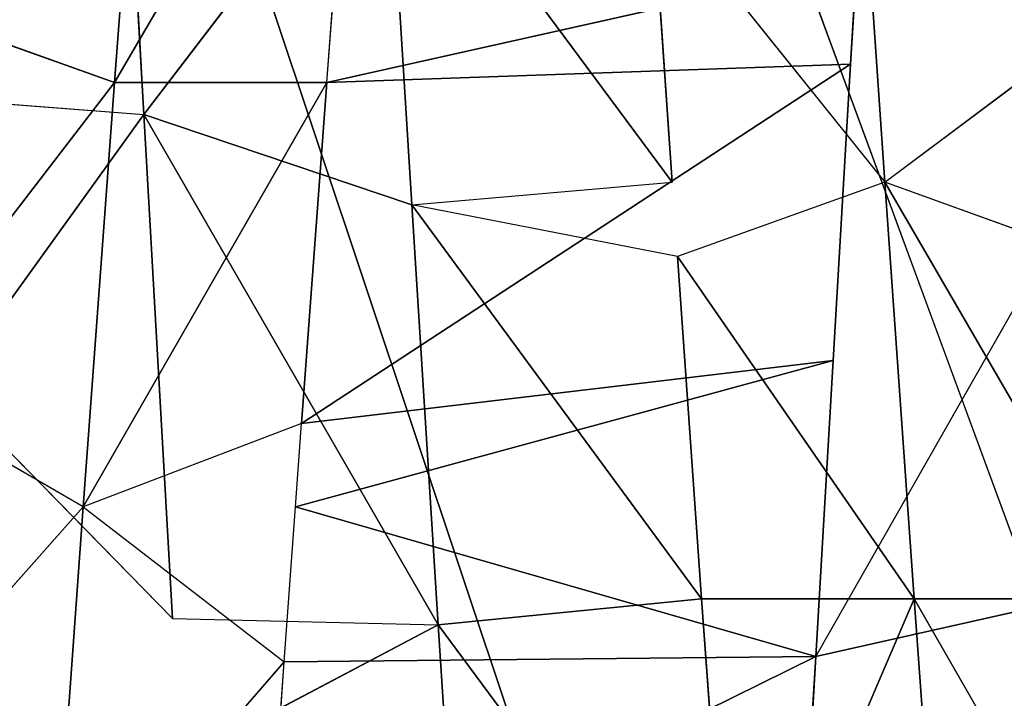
# Model space of a CAD drawing. Extents: x 0 to 40, y 0 to 81.9.
# Tile 300 of 623: x 5.523 to 5.929, y 74.874 to 75.153. Entities that reach past the tile are written whole.
import ezdxf

# ---------------------------------------------------------------- set-up
doc = ezdxf.new("R2010")
doc.units = 0
doc.header["$LTSCALE"] = 25.4
doc.layers.get('0').update_dxf_attribs({"color": 13, "linetype": 'CONTINUOUS'})

# ---------------------------------------------------------------- blocks, each defined once
blk = doc.blocks.new('ICE-TUBE-LED-S-8118_STL')
at = {"color": 0}
for p, q in [((75.16383, 16.65213, 44.42926), (75.27141, 16.55685, 44.43059)), ((75.27141, 16.55685, 44.43059), (75.3201, 16.64079, 44.43361)), ((75.44597, 16.54395, 44.44852), (75.3201, 16.64079, 44.43361)), ((75.47646, 16.62916, 44.4537), (75.44597, 16.54395, 44.44852)), ((75.43956, 16.61969, 47.93502), (75.43279, 16.53181, 47.93585)), ((75.32038, 16.61293, 47.94617), (75.22549, 16.51997, 47.94981)), ((75.32038, 16.61293, 47.94617), (75.43279, 16.53181, 47.93585)), ((75.27141, 16.55685, 44.43059), (75.09785, 16.56933, 44.4321)), ((75.27141, 16.55685, 44.43059), (75.09785, 16.56933, 44.4321)), ((75.09785, 16.56933, 44.4321), (75.20761, 16.47398, 44.42891)), ((75.27141, 16.55685, 44.43059), (75.20761, 16.47398, 44.42891)), ((75.44597, 16.45645, 44.44852), (75.27141, 16.55685, 44.43059)), ((75.27141, 16.55685, 44.43059), (75.44597, 16.54395, 44.44852)), ((75.44597, 16.45645, 44.44852), (75.27141, 16.55685, 44.43059)), ((75.30572, 16.46684, 44.43256), (75.27141, 16.55685, 44.43059)), ((75.27141, 16.55685, 44.43059), (75.44597, 16.54395, 44.44852)), ((75.44597, 16.45645, 44.44852), (75.44597, 16.54395, 44.44852)), ((75.61825, 16.53086, 44.48604), (75.44597, 16.54395, 44.44852)), ((75.61825, 16.53086, 44.48604), (75.44597, 16.54395, 44.44852)), ((75.44597, 16.54395, 44.44852), (75.61825, 16.44336, 44.48604)), ((75.43279, 16.53181, 47.93585), (75.60281, 16.54127, 47.90759)), ((75.43279, 16.53181, 47.93585), (75.60281, 16.54127, 47.90759)), ((75.22285, 16.4106, 47.76039), (75.43279, 16.53181, 47.93585)), ((75.22285, 16.4106, 47.76039), (75.43279, 16.53181, 47.93585)), ((75.22549, 16.51997, 47.94981), (75.43279, 16.53181, 47.93585)), ((75.22549, 16.51997, 47.94981), (75.43279, 16.53181, 47.93585)), ((75.39561, 16.42153, 47.74947), (75.43279, 16.53181, 47.93585)), ((75.39561, 16.42153, 47.74947), (75.43279, 16.53181, 47.93585)), ((75.56351, 16.4319, 47.72226), (75.43279, 16.53181, 47.93585)), ((75.56351, 16.4319, 47.72226), (75.43279, 16.53181, 47.93585)), ((75.22549, 16.51997, 47.94981), (75.22285, 16.4106, 47.76039)), ((75.16699, 16.51658, 47.94975), (75.22285, 16.4106, 47.76039)), ((75.20985, 16.25523, 44.05003), (75.09785, 16.48183, 44.4321)), ((75.09785, 16.48183, 44.4321), (75.20761, 16.47398, 44.42891)), ((75.20985, 16.25523, 44.05003), (75.09785, 16.48183, 44.4321)), ((75.20985, 16.25523, 44.05003), (75.20761, 16.47398, 44.42891)), ((75.20761, 16.47398, 44.42891), (75.27141, 16.46935, 44.43059)), ((75.20985, 16.25523, 44.05003), (75.20761, 16.47398, 44.42891)), ((75.20985, 16.25523, 44.05003), (75.27141, 16.46935, 44.43059)), ((75.20985, 16.25523, 44.05003), (75.27141, 16.46935, 44.43059)), ((75.33162, 16.24809, 44.05456), (75.27141, 16.46935, 44.43059)), ((75.27141, 16.46935, 44.43059), (75.30572, 16.46684, 44.43256)), ((75.33162, 16.24809, 44.05456), (75.27141, 16.46935, 44.43059)), ((75.45354, 16.24084, 44.06677), (75.30572, 16.46684, 44.43256)), ((75.30572, 16.46684, 44.43256), (75.44597, 16.45645, 44.44852)), ((75.45354, 16.24084, 44.06677), (75.30572, 16.46684, 44.43256)), ((75.33162, 16.24809, 44.05456), (75.30572, 16.46684, 44.43256)), ((75.33162, 16.24809, 44.05456), (75.30572, 16.46684, 44.43256)), ((75.30572, 16.46684, 44.43256), (75.44597, 16.45645, 44.44852)), ((75.49484, 16.23836, 44.07268), (75.44597, 16.45645, 44.44852)), ((75.44597, 16.45645, 44.44852), (75.50171, 16.45226, 44.45846)), ((75.49484, 16.23836, 44.07268), (75.44597, 16.45645, 44.44852)), ((75.45354, 16.24084, 44.06677), (75.44597, 16.45645, 44.44852)), ((75.45354, 16.24084, 44.06677), (75.44597, 16.45645, 44.44852)), ((75.56351, 16.4319, 47.72226), (75.39561, 16.42153, 47.74947)), ((75.56351, 16.4319, 47.72226), (75.39561, 16.42153, 47.74947)), ((75.56351, 16.4319, 47.72226), (75.40493, 16.31429, 47.55747)), ((75.56351, 16.4319, 47.72226), (75.40493, 16.31429, 47.55747)), ((75.39561, 16.42153, 47.74947), (75.22285, 16.4106, 47.76039)), ((75.39561, 16.42153, 47.74947), (75.22285, 16.4106, 47.76039)), ((75.23358, 16.30218, 47.57072), (75.39561, 16.42153, 47.74947)), ((75.23358, 16.30218, 47.57072), (75.39561, 16.42153, 47.74947)), ((75.37438, 16.31216, 47.56122), (75.39561, 16.42153, 47.74947)), ((75.39561, 16.42153, 47.74947), (75.40493, 16.31429, 47.55747)), ((75.04763, 16.39923, 47.7541), (75.22285, 16.4106, 47.76039)), ((75.04763, 16.39923, 47.7541), (75.22285, 16.4106, 47.76039)), ((75.22285, 16.4106, 47.76039), (75.05927, 16.28952, 47.56495)), ((75.22285, 16.4106, 47.76039), (75.05927, 16.28952, 47.56495)), ((75.23358, 16.30218, 47.57072), (75.22285, 16.4106, 47.76039)), ((75.23358, 16.30218, 47.57072), (75.22285, 16.4106, 47.76039)), ((75.52422, 16.32252, 47.53694), (75.40493, 16.22679, 47.55747)), ((75.52422, 16.32252, 47.53694), (75.40493, 16.31429, 47.55747)), ((75.23358, 16.21468, 47.57072), (75.37438, 16.31216, 47.56122)), ((75.37438, 16.31216, 47.56122), (75.23358, 16.30218, 47.57072)), ((75.23358, 16.21468, 47.57072), (75.37438, 16.31216, 47.56122)), ((75.37438, 16.31216, 47.56122), (75.23358, 16.30218, 47.57072)), ((75.40493, 16.22679, 47.55747), (75.37438, 16.31216, 47.56122)), ((75.23358, 16.30218, 47.57072), (75.05927, 16.28952, 47.56495)), ((75.23358, 16.30218, 47.57072), (75.05927, 16.28952, 47.56495)), ((75.23358, 16.30218, 47.57072), (75.23358, 16.21468, 47.57072)), ((75.23358, 16.30218, 47.57072), (75.23358, 16.21468, 47.57072)), ((75.08893, 16.26221, 44.05307), (75.20985, 16.25523, 44.05003)), ((75.20985, 16.25523, 44.05003), (75.22965, 16.16658, 44.05025)), ((75.20985, 16.25523, 44.05003), (75.381, 16.15767, 44.05857)), ((75.20985, 16.25523, 44.05003), (75.33162, 16.24809, 44.05456)), ((75.33162, 16.24809, 44.05456), (75.45354, 16.24084, 44.06677)), ((75.40493, 16.22679, 47.55747), (75.57041, 16.23816, 47.52642)), ((75.40493, 16.22679, 47.55747), (75.57041, 16.23816, 47.52642)), ((75.45354, 16.24084, 44.06677), (75.49484, 16.23836, 44.07268)), ((75.23358, 16.12718, 47.57072), (75.40493, 16.22679, 47.55747)), ((75.40493, 16.22679, 47.55747), (75.23358, 16.21468, 47.57072)), ((75.23358, 16.12718, 47.57072), (75.40493, 16.22679, 47.55747)), ((75.40493, 16.22679, 47.55747), (75.23358, 16.21468, 47.57072)), ((75.37259, 16.13703, 47.56142), (75.40493, 16.22679, 47.55747)), ((75.40493, 16.22679, 47.55747), (75.46723, 16.14361, 47.54793)), ((75.23358, 16.21468, 47.57072), (75.05927, 16.11452, 47.56495)), ((75.23358, 16.12718, 47.57072), (75.23358, 16.21468, 47.57072))]:
    blk.add_line(p, q, dxfattribs=at)
mesh = blk.add_polyface(dxfattribs=at)
corners = [(81.99833, 18.65613, 0), (32.39832, 18.53461, 0), (32.39832, 18.65613, 0), (33.41051, 17.76106, 0), (34.4478, 16.85461, 0), (35.42089, 15.87956, 0), (36.32527, 14.84046, 0), (37.15673, 13.74214, 0), (37.91139, 12.58971, 0), (38.58575, 11.38851, 0), (39.17668, 10.14416, 0), (39.68142, 8.86242, 0), (40.09764, 7.54925, 0), (40.42338, 6.21078, 0), (40.65715, 4.85321, 0), (40.79784, 3.48288, 0), (40.84481, 2.10613, 0), (81.99833, -14.44387, 0), (33.41051, -13.5488, 0), (32.39832, -14.44387, 0), (32.39832, -14.32234, 0), (34.4478, -12.64234, 0), (35.42089, -11.6673, 0), (36.32527, -10.6282, 0), (37.15673, -9.52987, 0), (37.91139, -8.37744, 0), (38.58575, -7.17625, 0), (39.17668, -5.93189, 0), (39.68142, -4.65015, 0), (40.09764, -3.33699, 0), (40.42338, -1.99851, 0), (40.65715, -0.64095, 0), (40.79784, 0.72939, 0)]
mesh.append_faces([[corners[k] for k in face] for face in [(0, 1, 2), (18, 19, 20)]], dxfattribs={"vtx0": -1, "color": 0})
mesh.append_faces([[corners[k] for k in face] for face in [(1, 0, 3), (3, 0, 4), (4, 0, 5), (5, 0, 6), (6, 0, 7), (7, 0, 8), (8, 0, 9), (9, 0, 10), (10, 0, 11), (11, 0, 12), (12, 0, 13), (13, 0, 14), (14, 0, 15), (15, 0, 16), (19, 18, 17)]], dxfattribs={"vtx0": -1, "vtx1": -1, "color": 0})
mesh.append_faces([[corners[k] for k in face] for face in [(16, 0, 17), (17, 18, 21), (17, 21, 22), (17, 22, 23), (17, 23, 24), (17, 24, 25), (17, 25, 26), (17, 26, 27), (17, 27, 28), (17, 28, 29), (17, 29, 30), (17, 30, 31), (17, 31, 32), (17, 32, 16)]], dxfattribs={"vtx0": -1, "vtx2": -1, "color": 0})
mesh = blk.add_polyface(dxfattribs=at)
corners = [(81.99833, -14.44387, 92), (32.39832, -14.32234, 92), (32.39832, -14.44387, 92), (33.41051, -13.5488, 92), (34.4478, -12.64234, 92), (35.42089, -11.6673, 92), (36.32527, -10.6282, 92), (37.15673, -9.52987, 92), (37.91139, -8.37744, 92), (38.58575, -7.17625, 92), (39.17668, -5.93189, 92), (39.68142, -4.65015, 92), (40.09764, -3.33699, 92), (40.42338, -1.99851, 92), (40.65715, -0.64095, 92), (40.79784, 0.72939, 92), (40.84481, 2.10613, 92), (33.41051, 17.76106, 92), (32.39832, 18.65613, 92), (32.39832, 18.53461, 92), (81.99833, 18.65613, 92), (34.4478, 16.85461, 92), (35.42089, 15.87956, 92), (36.32527, 14.84046, 92), (37.15673, 13.74214, 92), (37.91139, 12.58971, 92), (38.58575, 11.38851, 92), (39.17668, 10.14416, 92), (39.68142, 8.86242, 92), (40.09764, 7.54925, 92), (40.42338, 6.21078, 92), (40.65715, 4.85321, 92), (40.79784, 3.48288, 92)]
mesh.append_faces([[corners[k] for k in face] for face in [(0, 1, 2), (17, 18, 19)]], dxfattribs={"vtx0": -1, "color": 0})
mesh.append_faces([[corners[k] for k in face] for face in [(1, 0, 3), (3, 0, 4), (4, 0, 5), (5, 0, 6), (6, 0, 7), (7, 0, 8), (8, 0, 9), (9, 0, 10), (10, 0, 11), (11, 0, 12), (12, 0, 13), (13, 0, 14), (14, 0, 15), (15, 0, 16), (18, 17, 20), (20, 16, 0)]], dxfattribs={"vtx0": -1, "vtx1": -1, "color": 0})
mesh.append_faces([[corners[k] for k in face] for face in [(20, 17, 21), (20, 21, 22), (20, 22, 23), (20, 23, 24), (20, 24, 25), (20, 25, 26), (20, 26, 27), (20, 27, 28), (20, 28, 29), (20, 29, 30), (20, 30, 31), (20, 31, 32), (20, 32, 16)]], dxfattribs={"vtx0": -1, "vtx2": -1, "color": 0})
mesh = blk.add_polyface(dxfattribs=at)
corners = [(82.19833, -12.64387, 2), (64.19833, 16.85613, 2), (64.19833, -12.64387, 2), (82.19833, 16.85613, 2)]
mesh.append_faces([[corners[k] for k in face] for face in [(0, 1, 2), (1, 0, 3)]], dxfattribs={"vtx0": -1, "color": 0})
mesh = blk.add_polyface(dxfattribs=at)
corners = [(64.19833, 16.85613, 90), (82.19833, -12.64387, 90), (64.19833, -12.64387, 90), (82.19833, 16.85613, 90)]
mesh.append_faces([[corners[k] for k in face] for face in [(0, 1, 2), (1, 0, 3)]], dxfattribs={"vtx0": -1, "color": 0})
mesh = blk.add_polyface(dxfattribs=at)
corners = [(75.27141, 16.55685, 44.43059), (75.09785, 16.56933, 44.4321), (75.16383, 16.65213, 44.42926)]
mesh.append_faces([[corners[k] for k in face] for face in [(0, 1, 2)]], dxfattribs={"color": 0})
mesh = blk.add_polyface(dxfattribs=at)
corners = [(75.44597, 16.54395, 44.44852), (75.27141, 16.55685, 44.43059), (75.3201, 16.64079, 44.43361)]
mesh.append_faces([[corners[k] for k in face] for face in [(0, 1, 2)]], dxfattribs={"color": 0})
mesh = blk.add_polyface(dxfattribs=at)
corners = [(75.61825, 16.53086, 44.48604), (75.44597, 16.54395, 44.44852), (75.47646, 16.62916, 44.4537)]
mesh.append_faces([[corners[k] for k in face] for face in [(0, 1, 2)]], dxfattribs={"color": 0})
mesh = blk.add_polyface(dxfattribs=at)
corners = [(75.60281, 16.54127, 47.90759), (75.43956, 16.61969, 47.93502), (75.43279, 16.53181, 47.93585)]
mesh.append_faces([[corners[k] for k in face] for face in [(0, 1, 2)]], dxfattribs={"color": 0})
mesh = blk.add_polyface(dxfattribs=at)
corners = [(75.43279, 16.53181, 47.93585), (75.32038, 16.61293, 47.94617), (75.22549, 16.51997, 47.94981)]
mesh.append_faces([[corners[k] for k in face] for face in [(0, 1, 2)]], dxfattribs={"color": 0})
mesh = blk.add_polyface(dxfattribs=at)
corners = [(75.27141, 16.55685, 44.43059), (75.20761, 16.47398, 44.42891), (75.09785, 16.56933, 44.4321)]
mesh.append_faces([[corners[k] for k in face] for face in [(0, 1, 2)]], dxfattribs={"color": 0})
mesh = blk.add_polyface(dxfattribs=at)
corners = [(75.44597, 16.45645, 44.44852), (75.27141, 16.55685, 44.43059), (75.44597, 16.54395, 44.44852)]
mesh.append_faces([[corners[k] for k in face] for face in [(0, 1, 2)]], dxfattribs={"color": 0})
mesh = blk.add_polyface(dxfattribs=at)
corners = [(75.44597, 16.45645, 44.44852), (75.30572, 16.46684, 44.43256), (75.27141, 16.55685, 44.43059)]
mesh.append_faces([[corners[k] for k in face] for face in [(0, 1, 2)]], dxfattribs={"color": 0})
mesh = blk.add_polyface(dxfattribs=at)
corners = [(75.61825, 16.44336, 44.48604), (75.44597, 16.54395, 44.44852), (75.61825, 16.53086, 44.48604)]
mesh.append_faces([[corners[k] for k in face] for face in [(0, 1, 2)]], dxfattribs={"color": 0})
mesh = blk.add_polyface(dxfattribs=at)
corners = [(75.43279, 16.53181, 47.93585), (75.56351, 16.4319, 47.72226), (75.60281, 16.54127, 47.90759)]
mesh.append_faces([[corners[k] for k in face] for face in [(0, 1, 2)]], dxfattribs={"color": 0})
mesh = blk.add_polyface(dxfattribs=at)
corners = [(75.22549, 16.51997, 47.94981), (75.22285, 16.4106, 47.76039), (75.43279, 16.53181, 47.93585)]
mesh.append_faces([[corners[k] for k in face] for face in [(0, 1, 2)]], dxfattribs={"color": 0})
mesh = blk.add_polyface(dxfattribs=at)
corners = [(75.43279, 16.53181, 47.93585), (75.22285, 16.4106, 47.76039), (75.39561, 16.42153, 47.74947)]
mesh.append_faces([[corners[k] for k in face] for face in [(0, 1, 2)]], dxfattribs={"color": 0})
mesh = blk.add_polyface(dxfattribs=at)
corners = [(75.43279, 16.53181, 47.93585), (75.39561, 16.42153, 47.74947), (75.56351, 16.4319, 47.72226)]
mesh.append_faces([[corners[k] for k in face] for face in [(0, 1, 2)]], dxfattribs={"color": 0})
mesh = blk.add_polyface(dxfattribs=at)
corners = [(75.16699, 16.51658, 47.94975), (75.04763, 16.39923, 47.7541), (75.22285, 16.4106, 47.76039)]
mesh.append_faces([[corners[k] for k in face] for face in [(0, 1, 2)]], dxfattribs={"color": 0})
mesh = blk.add_polyface(dxfattribs=at)
corners = [(75.09785, 16.48183, 44.4321), (75.20985, 16.25523, 44.05003), (75.08893, 16.26221, 44.05307)]
mesh.append_faces([[corners[k] for k in face] for face in [(0, 1, 2)]], dxfattribs={"color": 0})
mesh = blk.add_polyface(dxfattribs=at)
corners = [(75.09785, 16.48183, 44.4321), (75.20761, 16.47398, 44.42891), (75.20985, 16.25523, 44.05003)]
mesh.append_faces([[corners[k] for k in face] for face in [(0, 1, 2)]], dxfattribs={"color": 0})
mesh = blk.add_polyface(dxfattribs=at)
corners = [(75.27141, 16.46935, 44.43059), (75.20985, 16.25523, 44.05003), (75.20761, 16.47398, 44.42891)]
mesh.append_faces([[corners[k] for k in face] for face in [(0, 1, 2)]], dxfattribs={"color": 0})
mesh = blk.add_polyface(dxfattribs=at)
corners = [(75.27141, 16.46935, 44.43059), (75.33162, 16.24809, 44.05456), (75.20985, 16.25523, 44.05003)]
mesh.append_faces([[corners[k] for k in face] for face in [(0, 1, 2)]], dxfattribs={"color": 0})
mesh = blk.add_polyface(dxfattribs=at)
corners = [(75.30572, 16.46684, 44.43256), (75.33162, 16.24809, 44.05456), (75.27141, 16.46935, 44.43059)]
mesh.append_faces([[corners[k] for k in face] for face in [(0, 1, 2)]], dxfattribs={"color": 0})
mesh = blk.add_polyface(dxfattribs=at)
corners = [(75.44597, 16.45645, 44.44852), (75.45354, 16.24084, 44.06677), (75.30572, 16.46684, 44.43256)]
mesh.append_faces([[corners[k] for k in face] for face in [(0, 1, 2)]], dxfattribs={"color": 0})
mesh = blk.add_polyface(dxfattribs=at)
corners = [(75.30572, 16.46684, 44.43256), (75.45354, 16.24084, 44.06677), (75.33162, 16.24809, 44.05456)]
mesh.append_faces([[corners[k] for k in face] for face in [(0, 1, 2)]], dxfattribs={"color": 0})
mesh = blk.add_polyface(dxfattribs=at)
corners = [(75.50171, 16.45226, 44.45846), (75.49484, 16.23836, 44.07268), (75.44597, 16.45645, 44.44852)]
mesh.append_faces([[corners[k] for k in face] for face in [(0, 1, 2)]], dxfattribs={"color": 0})
mesh = blk.add_polyface(dxfattribs=at)
corners = [(75.44597, 16.45645, 44.44852), (75.49484, 16.23836, 44.07268), (75.45354, 16.24084, 44.06677)]
mesh.append_faces([[corners[k] for k in face] for face in [(0, 1, 2)]], dxfattribs={"color": 0})
mesh = blk.add_polyface(dxfattribs=at)
corners = [(75.39561, 16.42153, 47.74947), (75.40493, 16.31429, 47.55747), (75.56351, 16.4319, 47.72226)]
mesh.append_faces([[corners[k] for k in face] for face in [(0, 1, 2)]], dxfattribs={"color": 0})
mesh = blk.add_polyface(dxfattribs=at)
corners = [(75.56351, 16.4319, 47.72226), (75.40493, 16.31429, 47.55747), (75.52422, 16.32252, 47.53694)]
mesh.append_faces([[corners[k] for k in face] for face in [(0, 1, 2)]], dxfattribs={"color": 0})
mesh = blk.add_polyface(dxfattribs=at)
corners = [(75.22285, 16.4106, 47.76039), (75.23358, 16.30218, 47.57072), (75.39561, 16.42153, 47.74947)]
mesh.append_faces([[corners[k] for k in face] for face in [(0, 1, 2)]], dxfattribs={"color": 0})
mesh = blk.add_polyface(dxfattribs=at)
corners = [(75.39561, 16.42153, 47.74947), (75.23358, 16.30218, 47.57072), (75.37438, 16.31216, 47.56122)]
mesh.append_faces([[corners[k] for k in face] for face in [(0, 1, 2)]], dxfattribs={"color": 0})
mesh = blk.add_polyface(dxfattribs=at)
corners = [(75.22285, 16.4106, 47.76039), (75.04763, 16.39923, 47.7541), (75.05927, 16.28952, 47.56495)]
mesh.append_faces([[corners[k] for k in face] for face in [(0, 1, 2)]], dxfattribs={"color": 0})
mesh = blk.add_polyface(dxfattribs=at)
corners = [(75.22285, 16.4106, 47.76039), (75.05927, 16.28952, 47.56495), (75.23358, 16.30218, 47.57072)]
mesh.append_faces([[corners[k] for k in face] for face in [(0, 1, 2)]], dxfattribs={"color": 0})
mesh = blk.add_polyface(dxfattribs=at)
corners = [(75.57041, 16.23816, 47.52642), (75.52422, 16.32252, 47.53694), (75.40493, 16.22679, 47.55747)]
mesh.append_faces([[corners[k] for k in face] for face in [(0, 1, 2)]], dxfattribs={"color": 0})
mesh = blk.add_polyface(dxfattribs=at)
corners = [(75.37438, 16.31216, 47.56122), (75.23358, 16.30218, 47.57072), (75.23358, 16.21468, 47.57072)]
mesh.append_faces([[corners[k] for k in face] for face in [(0, 1, 2)]], dxfattribs={"color": 0})
mesh = blk.add_polyface(dxfattribs=at)
corners = [(75.40493, 16.22679, 47.55747), (75.37438, 16.31216, 47.56122), (75.23358, 16.21468, 47.57072)]
mesh.append_faces([[corners[k] for k in face] for face in [(0, 1, 2)]], dxfattribs={"color": 0})
mesh = blk.add_polyface(dxfattribs=at)
corners = [(75.23358, 16.21468, 47.57072), (75.05927, 16.20202, 47.56495), (75.05927, 16.11452, 47.56495), (75.05927, 16.28952, 47.56495), (75.23358, 16.30218, 47.57072)]
mesh.append_faces([[corners[k] for k in face] for face in [(0, 1, 2), (3, 0, 4)]], dxfattribs={"vtx0": -1, "color": 0})
mesh.append_faces([[corners[k] for k in face] for face in [(1, 0, 3)]], dxfattribs={"vtx0": -1, "vtx1": -1, "color": 0})
mesh = blk.add_polyface(dxfattribs=at)
corners = [(75.381, 16.15767, 44.05857), (75.22965, 16.16658, 44.05025), (75.20985, 16.25523, 44.05003)]
mesh.append_faces([[corners[k] for k in face] for face in [(0, 1, 2)]], dxfattribs={"color": 0})
mesh = blk.add_polyface(dxfattribs=at)
corners = [(75.57041, 16.23816, 47.52642), (75.40493, 16.22679, 47.55747), (75.46723, 16.14361, 47.54793)]
mesh.append_faces([[corners[k] for k in face] for face in [(0, 1, 2)]], dxfattribs={"color": 0})
mesh = blk.add_polyface(dxfattribs=at)
corners = [(75.40493, 16.22679, 47.55747), (75.23358, 16.21468, 47.57072), (75.23358, 16.12718, 47.57072)]
mesh.append_faces([[corners[k] for k in face] for face in [(0, 1, 2)]], dxfattribs={"color": 0})
mesh = blk.add_polyface(dxfattribs=at)
corners = [(75.40493, 16.22679, 47.55747), (75.23358, 16.12718, 47.57072), (75.37259, 16.13703, 47.56142)]
mesh.append_faces([[corners[k] for k in face] for face in [(0, 1, 2)]], dxfattribs={"color": 0})

msp = doc.modelspace()

# ---------------------------------------------------------------- block references
at = {"color": 8, "rotation": 90.00000000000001}
msp.add_blockref('ICE-TUBE-LED-S-8118_STL', (22.10613, -0.3188, 254.70001), dxfattribs=at)

doc.saveas('drawing.dxf')
